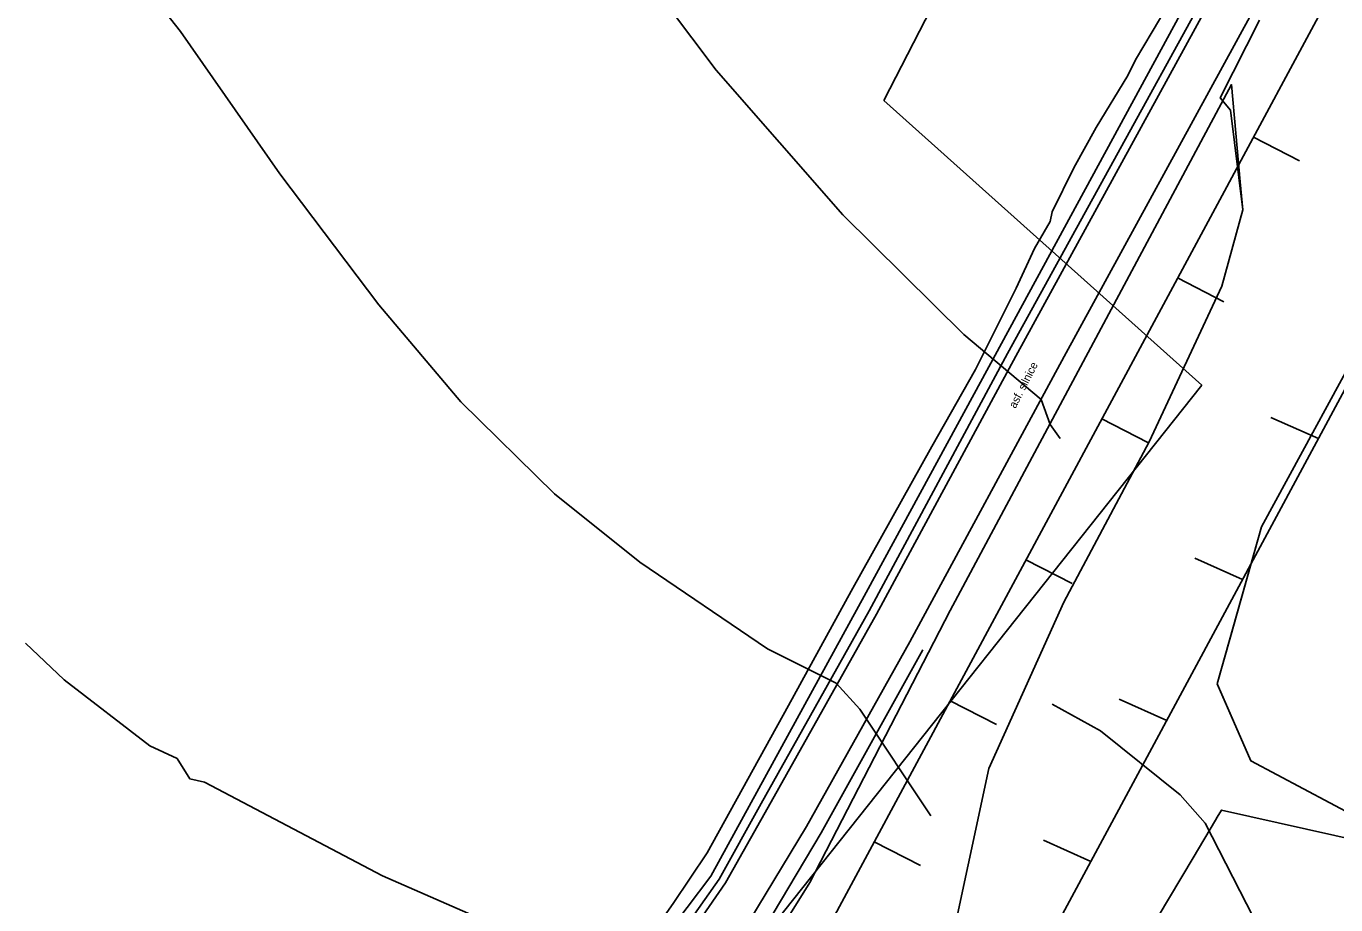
# Model space of a CAD drawing. Extents: x -645676 to -642474, y -1077513 to -1072613.
# Drawn here: x -643719.5 to -643555.9, y -1073595.5 to -1073485.7 of the extents above; entities that cross this region are included whole.
import ezdxf

# ---------------------------------------------------------------- set-up
doc = ezdxf.new("R2010")
doc.units = 0
for name, color, linetype in [('KRAJ_ZELEN_STAV', 7, 'Continuous'), ('KULTURY_STAV', 7, 'Continuous'), ('OBVOD_PU', 7, 'Continuous'), ('P__kop___st_vaj_c_', 7, 'Continuous'), ('SDELOVACI', 7, 'Continuous'), ('Silnice_II__t__dy_a_III__t__dy', 7, 'Continuous'), ('USES_BK_NAVRH', 7, 'Continuous'), ('VODOVOD', 7, 'Continuous'), ('VRSTEVNICE', 7, 'Continuous')]:
    doc.layers.add(name, color=color, linetype=linetype)

# ---------------------------------------------------------------- blocks, each defined once
blk = doc.blocks.new('2$1030')
blk.add_line((0, 0), (0, -0.5))

msp = doc.modelspace()

# ---------------------------------------------------------------- linework, layer by layer
at = {"layer": 'KRAJ_ZELEN_STAV'}
for points in [[(-643604.44, -1073602.56), (-643599.28, -1073578.47), (-643589.89, -1073557.68), (-643579.24, -1073537.64), (-643570.16, -1073518.17), (-643567.55, -1073508.65), (-643569.08, -1073496.16), (-643570.36, -1073494.62), (-643565.46, -1073484.92)], [(-643550.35, -1073520.91), (-643565.2, -1073548.24), (-643570.73, -1073567.89), (-643566.55, -1073577.51), (-643553.37, -1073584.52)]]:
    msp.add_lwpolyline(points, dxfattribs=at)
at = {"layer": 'KULTURY_STAV'}
for points in [[(-643570.89, -1073475.98), (-643601.1, -1073531.63), (-643614.58, -1073556.47), (-643633.99, -1073591.92), (-643639.93, -1073599.74), (-643647.12, -1073609.64), (-643660.16, -1073623.82), (-643701.34, -1073672.45), (-643707.04, -1073679.17), (-643711.91, -1073684.93), (-643773.77, -1073754.96)], [(-643773.37, -1073754.51), (-643711.91, -1073684.93), (-643707.04, -1073679.17), (-643701.34, -1073672.45), (-643700.15, -1073671.05), (-643660.16, -1073623.82), (-643647.12, -1073609.64), (-643639.93, -1073599.74), (-643633.99, -1073591.92), (-643614.58, -1073556.47), (-643601.1, -1073531.63), (-643570.89, -1073475.98)], [(-643628.75, -1073604.13), (-643621.62, -1073592.7), (-643604.09, -1073558.73), (-643568.96, -1073492.98)], [(-643604.44, -1073602.56), (-643599.28, -1073578.47), (-643589.89, -1073557.68), (-643579.24, -1073537.64), (-643570.16, -1073518.17), (-643567.55, -1073508.65), (-643567.87, -1073505.13), (-643568.96, -1073492.98), (-643604.09, -1073558.73), (-643621.62, -1073592.7), (-643628.75, -1073604.13)], [(-643568.96, -1073492.98), (-643567.87, -1073505.13), (-643567.55, -1073508.65), (-643570.16, -1073518.17), (-643579.24, -1073537.64), (-643589.89, -1073557.68), (-643599.28, -1073578.47), (-643604.44, -1073602.56)], [(-643550.35, -1073520.91), (-643565.2, -1073548.24), (-643569.08, -1073562.02), (-643570.73, -1073567.89), (-643570.56, -1073568.27), (-643566.55, -1073577.51), (-643553.37, -1073584.52)], [(-643553.37, -1073584.52), (-643566.55, -1073577.51), (-643570.56, -1073568.27), (-643570.73, -1073567.89), (-643569.08, -1073562.02), (-643565.2, -1073548.24), (-643550.35, -1073520.91)], [(-643570.22, -1073583.65), (-643541.9, -1073590.02), (-643538.08, -1073592.02), (-643535.19, -1073594.77), (-643535.75, -1073605), (-643542.04, -1073620.12), (-643549.17, -1073630.81), (-643557.26, -1073642.94), (-643559.4, -1073647.88), (-643560.23, -1073649.8), (-643561.02, -1073653.24), (-643582.38, -1073645.07), (-643585.9, -1073644.35), (-643593.85, -1073642.64), (-643595.16, -1073638.25), (-643593.58, -1073622.9), (-643584.17, -1073607.1), (-643573.76, -1073589.62), (-643570.97, -1073584.92), (-643570.76, -1073584.56), (-643570.22, -1073583.65)], [(-643541.9, -1073590.02), (-643570.22, -1073583.65), (-643570.76, -1073584.56), (-643570.97, -1073584.92), (-643573.76, -1073589.62), (-643584.17, -1073607.1)]]:
    msp.add_lwpolyline(points, dxfattribs=at)
at = {"layer": 'OBVOD_PU'}
msp.add_lwpolyline([(-643773.77, -1073754.96), (-643711.91, -1073684.93), (-643707.04, -1073679.17), (-643701.34, -1073672.45), (-643660.16, -1073623.82), (-643647.12, -1073609.64), (-643639.93, -1073599.74), (-643633.99, -1073591.92), (-643614.58, -1073556.47), (-643601.1, -1073531.63), (-643570.89, -1073475.98)], dxfattribs=at)
at = {"layer": 'P__kop___st_vaj_c_'}
for points in [[(-643571.55, -1073480.38), (-643596.95, -1073526.57), (-643614.21, -1073558.75), (-643627.71, -1073582.82), (-643632.95, -1073592.29), (-643643.01, -1073606.54), (-643660.68, -1073627.34), (-643677.44, -1073646.66), (-643695.87, -1073667.69), (-643708.46, -1073682.59), (-643741.09, -1073719.4)], [(-643687.51, -1073669.85), (-643671.46, -1073651.11), (-643653.93, -1073631.33), (-643649.02, -1073625.9), (-643631.31, -1073605.14), (-643620.2, -1073586.52), (-643607.52, -1073563.61)]]:
    msp.add_lwpolyline(points, dxfattribs=at)
at = {"layer": 'SDELOVACI'}
msp.add_lwpolyline([(-643576.1, -1073481.72), (-643578.86, -1073486.4), (-643580.93, -1073489.89), (-643581.89, -1073491.86), (-643585.84, -1073498.35), (-643588.67, -1073503.37), (-643591.34, -1073508.87), (-643591.62, -1073510.07), (-643593.56, -1073513.47), (-643595.84, -1073518.44), (-643600.93, -1073528.59), (-643606.4, -1073538.2), (-643616.48, -1073556.31), (-643624.3, -1073570.58), (-643634.46, -1073589.01), (-643638.7, -1073595.35), (-643641.83, -1073599.79)], dxfattribs=at)
at = {"layer": 'Silnice_II__t__dy_a_III__t__dy'}
for p, q in [((-643570.76, -1073480.95), (-643595.88, -1073526.92)), ((-643589.87, -1073526.95), (-643566.39, -1073484.05)), ((-643595.88, -1073526.92), (-643613.32, -1073559.17)), ((-643609.14, -1073562.63), (-643589.87, -1073526.95)), ((-643613.32, -1073559.17), (-643626.85, -1073583.31)), ((-643622.03, -1073585.73), (-643609.14, -1073562.63)), ((-643626.85, -1073583.31), (-643632.18, -1073592.77)), ((-643633.15, -1073604.05), (-643622.03, -1073585.73)), ((-643632.18, -1073592.77), (-643641.33, -1073605.92))]:
    msp.add_line(p, q, dxfattribs=at)
at = {"layer": 'USES_BK_NAVRH'}
for points in [[(-643365.02, -1074664.02), (-643154.25, -1074308.76), (-643202.04, -1074272.42), (-643254.74, -1074231.15), (-643281.49, -1074209.44), (-643326.14, -1074172.74), (-643340.63, -1074157.75), (-643367.66, -1074127.85), (-643392.35, -1074099.24), (-643419.6, -1074067.32), (-643456.29, -1074020.07), (-643488.65, -1073967.87), (-643493.42, -1073961.92), (-643503.27, -1073950.91), (-643559.37, -1073878.23), (-643584.6, -1073844.72), (-643598.15, -1073826.35), (-643622.66, -1073794.97), (-643644.55, -1073756.98), (-643662.32, -1073721.99), (-643645.55, -1073647.06), (-643529.9, -1073432)], [(-643507.19, -1073442.54), (-643621.79, -1073655.66), (-643633.31, -1073710.01), (-643602.63, -1073774.11), (-643549.96, -1073850.87), (-643465.95, -1073954.88), (-643402.48, -1074047.21), (-643374.54, -1074085.13), (-643322.34, -1074142.15), (-643301.3, -1074161.69), (-643132.86, -1074291.27), (-643133.86, -1074292.82), (-643146.7, -1074315.23), (-643153.67, -1074324.49), (-643140.05, -1074334.77), (-643371.48, -1074723.77)]]:
    msp.add_lwpolyline(points, dxfattribs=at)
at = {"layer": 'VODOVOD'}
for p, q in [((-643612.38, -1073494.98), (-643598.73, -1073468.26)), ((-643572.66, -1073530.53), (-643612.38, -1073494.98)), ((-643655.79, -1073635.2), (-643572.66, -1073530.53))]:
    msp.add_line(p, q, dxfattribs=at)
at = {"layer": 'VRSTEVNICE'}
for points in [[(-643721.05, -1073389.47), (-643706.66, -1073402.43), (-643691.71, -1073417.39), (-643670.2, -1073441.46), (-643656.67, -1073458.98), (-643648.41, -1073471.08), (-643633.32, -1073491.16), (-643617.51, -1073509.25), (-643602.41, -1073524.21), (-643592.73, -1073532.32), (-643591.59, -1073535.46), (-643590.35, -1073537.23)], [(-643606.5, -1073584.37), (-643615.37, -1073571.06), (-643618.36, -1073567.78), (-643626.91, -1073563.51), (-643642.86, -1073552.69), (-643653.54, -1073544.14), (-643665.22, -1073532.61), (-643675.47, -1073520.5), (-643687.86, -1073504.12), (-643700.25, -1073486.32), (-643708.66, -1073475.64), (-643746.82, -1073435.05)], [(-643719.62, -1073562.8), (-643714.78, -1073567.36), (-643704.1, -1073575.62), (-643700.68, -1073577.19), (-643699.11, -1073579.75), (-643697.26, -1073580.18), (-643675.04, -1073591.86), (-643647.7, -1073603.82), (-643642.15, -1073608.52), (-643629.93, -1073627.34)], [(-643563.06, -1073609.67), (-643563.78, -1073604.58), (-643566.2, -1073597.08), (-643572.22, -1073585.3), (-643575.35, -1073581.74), (-643585.32, -1073573.77), (-643591.37, -1073570.42)]]:
    msp.add_lwpolyline(points, dxfattribs=at)

# ---------------------------------------------------------------- block references
at = {"layer": 'USES_BK_NAVRH'}
for p, xscale, yscale, rotation in [((-643566.22, -1073499.54), 13, 13, 62.807447), ((-643575.69, -1073517.15), 13, 13, 62.807447), ((-643585.17, -1073534.76), 13, 13, 62.807447), ((-643558.1, -1073537.22), 13.000000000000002, 12.999999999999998, -114.05094800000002), ((-643594.64, -1073552.38), 13, 13, 62.807447), ((-643567.58, -1073554.84), 13.000000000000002, 12.999999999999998, -114.05094800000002), ((-643604.11, -1073569.99), 13, 13, 62.807447), ((-643577.05, -1073572.45), 13.000000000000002, 12.999999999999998, -114.05094800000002), ((-643613.58, -1073587.61), 13, 13, 62.807447), ((-643586.52, -1073590.07), 13.000000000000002, 12.999999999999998, -114.05094800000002)]:
    msp.add_blockref('2$1030', p, dxfattribs=dict(at, xscale=xscale, yscale=yscale, rotation=rotation))

# ---------------------------------------------------------------- texts
at = {"layer": 'Silnice_II__t__dy_a_III__t__dy'}
msp.add_text('asf. silnice', height=1, rotation=63.025, dxfattribs=at).set_placement((-643595.94, -1073533.53))

doc.saveas('drawing.dxf')
